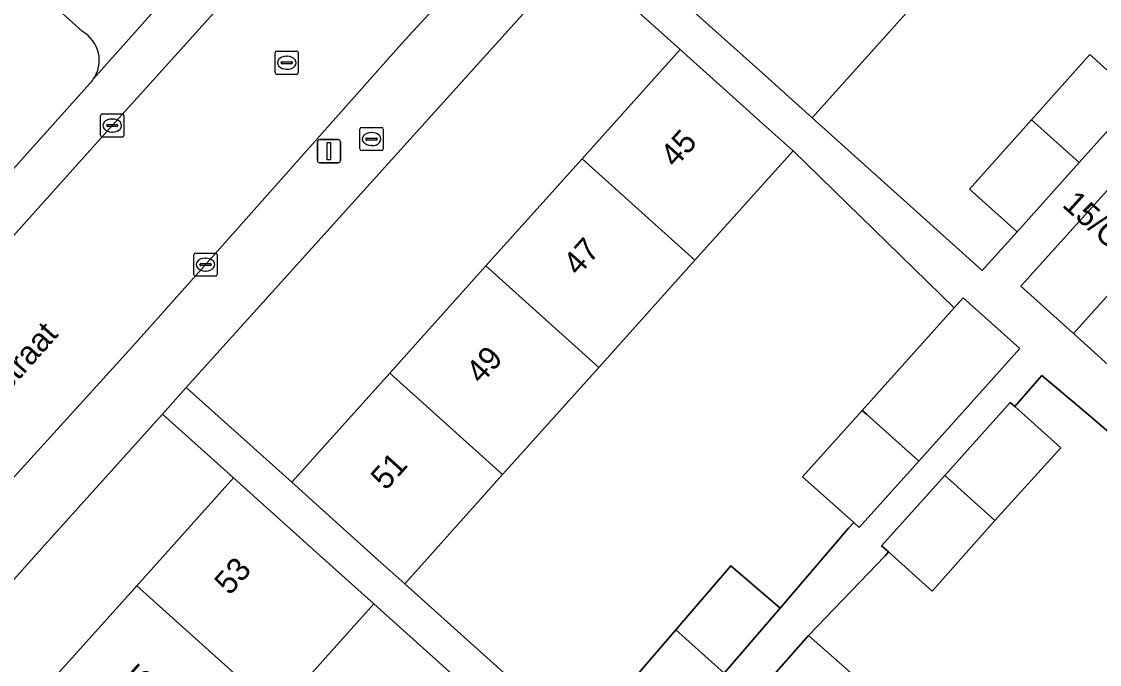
# Model space of a CAD drawing. Extents: x 159039 to 160102, y 381214 to 382524.
# Drawn here: x 159439.83 to 159486.33, y 382042.56 to 382070.28 of the extents above; entities that cross this region are included whole.
import ezdxf

# ---------------------------------------------------------------- set-up
doc = ezdxf.new("R2010")
doc.units = 0
for name, color, linetype in [('IMGEO_Brandkraan', 7, 'Continuous'), ('IMGEO_Erf', 7, 'Continuous'), ('IMGEO_Kolk', 7, 'Continuous'), ('IMGEO_Lichtmast', 7, 'Continuous'), ('IMGEO_Openbare_ruimte_label', 7, 'Continuous'), ('IMGEO_Pand', 7, 'Continuous'), ('IMGEO_Pand_nummerreeks', 7, 'Continuous'), ('IMGEO_Rijbaan_lokaal_open', 7, 'Continuous'), ('IMGEO_Rioolput', 7, 'Continuous'), ('IMGEO_Voetpad_open', 7, 'Continuous')]:
    doc.layers.add(name, color=color, linetype=linetype)

msp = doc.modelspace()

# ---------------------------------------------------------------- linework, layer by layer
at = {"layer": 'IMGEO_Brandkraan'}
for p, q in [((159454.427, 382064.787), (159454.427, 382065.639)), ((159454.502, 382065.713), (159455.354, 382065.713)), ((159454.915, 382065.493), (159454.94, 382065.493)), ((159455.428, 382065.639), (159455.428, 382064.787)), ((159454.686, 382065.207), (159454.686, 382065.219)), ((159455.124, 382065.17), (159454.726, 382065.17)), ((159454.729, 382065.256), (159455.127, 382065.256)), ((159454.938, 382064.933), (159454.913, 382064.933)), ((159455.17, 382065.219), (159455.17, 382065.207)), ((159455.354, 382064.713), (159454.502, 382064.713))]:
    msp.add_line(p, q, dxfattribs=at)
for points in [[(159454.427, 382064.787), (159454.427, 382065.639)], [(159454.502, 382065.713), (159455.354, 382065.713)], [(159455.428, 382065.639), (159455.428, 382064.787)], [(159455.354, 382064.713), (159454.502, 382064.713)]]:
    msp.add_lwpolyline(points, dxfattribs=at)
for centre, radius, start, end in [((159454.504, 382065.637), 0.0765, 91.552, 178.448), ((159454.504, 382065.637), 0.0765, 91.552, 178.448), ((159455.352, 382065.637), 0.0765, 1.552, 88.448), ((159455.352, 382065.637), 0.0765, 1.552, 88.448), ((159454.726, 382065.216), 0.0403, 85.8775, 175.7526), ((159454.723, 382065.206), 0.0366, 178.938, 274.7102), ((159455.127, 382065.213), 0.043, 264.8664, 352.4533), ((159455.131, 382065.218), 0.0386, 1.7309, 96.639), ((159454.504, 382064.789), 0.0765, 181.552, 268.448), ((159454.504, 382064.789), 0.0765, 181.552, 268.448), ((159455.352, 382064.789), 0.0765, 271.552, 358.448), ((159455.352, 382064.789), 0.0765, 271.552, 358.448)]:
    msp.add_arc(centre, radius, start, end, dxfattribs=at)
for centre, major_axis, ratio, start_param, end_param in [((159454.914, 382065.213), (-0.387, 0.002), 0.722429, 4.712389, 7.853982), ((159454.939, 382065.213), (-0.39, 0.002), 0.717154, 1.570796, 4.712389)]:
    msp.add_ellipse(centre, major_axis=major_axis, ratio=ratio, start_param=start_param, end_param=end_param, dxfattribs=at)
at = {"layer": 'IMGEO_Erf'}
for points in [[(159442.459, 382069.847), (159418.503, 382091.427), (159418.239, 382091.137), (159415.202, 382087.803), (159419.558, 382083.893), (159424.207, 382079.721), (159428.857, 382075.549), (159433.506, 382071.376), (159438.245, 382067.123), (159432.861, 382061.124), (159428.122, 382065.377), (159423.473, 382069.55), (159418.824, 382073.722), (159414.174, 382077.895)], [(159490.416, 382084.484), (159486.316, 382079.916), (159482.217, 382075.348), (159478.117, 382070.78), (159473.94, 382066.126), (159481.274, 382059.543), (159482.775, 382061.215), (159480.72, 382063.059), (159483.397, 382066.042), (159485.922, 382068.855), (159487.977, 382067.011)], [(159414.174, 382077.895), (159409.437, 382082.146), (159405.385, 382077.591), (159405.942, 382077.09), (159404.099, 382075.036), (159406.915, 382072.509), (159407.364, 382073.009), (159408.769, 382071.748), (159407.076, 382069.862), (159408.87, 382068.251), (159410.959, 382070.579), (159413.753, 382068.071), (159416.636, 382065.484), (159414.547, 382063.157), (159418.156, 382059.917), (159420.036, 382062.011), (159422.841, 382059.493), (159425.817, 382056.823), (159423.937, 382054.728), (159427.974, 382051.104), (159442.778, 382067.615)], [(159436.609, 382036.825), (159440.704, 382041.387), (159444.797, 382045.948), (159448.972, 382050.6), (159445.905, 382053.353), (159440.696, 382047.571), (159420.759, 382025.224)], [(159451.151, 382028.809), (159453.268, 382026.909), (159456.272, 382030.291), (159454.167, 382032.173), (159456.834, 382035.145), (159459.316, 382037.911), (159461.418, 382036.025), (159463.111, 382037.911), (159455.03, 382045.163), (159450.855, 382040.511), (159446.761, 382035.95), (159442.667, 382031.388), (159438.573, 382026.826)]]:
    msp.add_lwpolyline(points, dxfattribs=at)
for points in [[(159464.008, 382064.367), (159468.237, 382069.079), (159463.725, 382073.13), (159446.933, 382054.493), (159451.482, 382050.41), (159455.709, 382055.12), (159459.858, 382059.743)], [(159476.095, 382053.513), (159480.069, 382057.941), (159473.11, 382064.705), (159468.88, 382059.992), (159464.73, 382055.368), (159460.582, 382050.746), (159456.356, 382046.037), (159466.004, 382037.379), (159467.63, 382039.267), (159465.511, 382041.092), (159468.051, 382044.042), (159470.429, 382046.804), (159472.549, 382044.979), (159475.507, 382048.437), (159475.73, 382048.672), (159473.526, 382050.65)], [(159493.326, 382046.943), (159485.742, 382053.426), (159483.851, 382055.016), (159482.683, 382053.675), (159484.67, 382051.892), (159481.82, 382048.759), (159479.12, 382045.709), (159477.225, 382047.41), (159477.081, 382047.245), (159473.785, 382043.802), (159475.845, 382041.977), (159473.468, 382039.293), (159470.853, 382036.34), (159468.792, 382038.165), (159467.231, 382036.403), (159476.398, 382028.151), (159480.626, 382032.844), (159484.753, 382037.426), (159489.075, 382042.224)]]:
    msp.add_lwpolyline(points, close=True, dxfattribs=at)
for centre, radius, start, end in [((159441.749, 382068.607), 1.429, 325.1415, 60.2286), ((159441.582, 382068.746), 1.646, 316.603, 324.498)]:
    msp.add_arc(centre, radius, start, end, dxfattribs=at)
at = {"layer": 'IMGEO_Kolk'}
for p, q in [((159443.314, 382066.297), (159444.166, 382066.297)), ((159443.239, 382065.371), (159443.239, 382066.223)), ((159443.541, 382065.84), (159443.939, 382065.84)), ((159443.727, 382066.077), (159443.752, 382066.077)), ((159444.24, 382066.223), (159444.24, 382065.371)), ((159443.498, 382065.791), (159443.498, 382065.803)), ((159443.936, 382065.754), (159443.538, 382065.754)), ((159443.75, 382065.517), (159443.725, 382065.517)), ((159443.982, 382065.803), (159443.982, 382065.791)), ((159444.166, 382065.297), (159443.314, 382065.297)), ((159447.339, 382060.298), (159448.191, 382060.298)), ((159447.264, 382059.372), (159447.264, 382060.224)), ((159447.523, 382059.792), (159447.523, 382059.804)), ((159447.566, 382059.841), (159447.964, 382059.841)), ((159447.752, 382060.078), (159447.777, 382060.078)), ((159448.007, 382059.804), (159448.007, 382059.792)), ((159448.265, 382060.224), (159448.265, 382059.372)), ((159447.961, 382059.755), (159447.563, 382059.755)), ((159447.775, 382059.518), (159447.75, 382059.518)), ((159448.191, 382059.298), (159447.339, 382059.298))]:
    msp.add_line(p, q, dxfattribs=at)
for points in [[(159443.314, 382066.297), (159444.166, 382066.297)], [(159443.239, 382065.371), (159443.239, 382066.223)], [(159444.24, 382066.223), (159444.24, 382065.371)], [(159444.166, 382065.297), (159443.314, 382065.297)], [(159447.339, 382060.298), (159448.191, 382060.298)], [(159447.264, 382059.372), (159447.264, 382060.224)], [(159448.265, 382060.224), (159448.265, 382059.372)], [(159448.191, 382059.298), (159447.339, 382059.298)]]:
    msp.add_lwpolyline(points, dxfattribs=at)
for centre, radius, start, end in [((159443.316, 382066.221), 0.0765, 91.552, 178.448), ((159443.316, 382066.221), 0.0765, 91.552, 178.448), ((159444.164, 382066.221), 0.0765, 1.552, 88.448), ((159444.164, 382066.221), 0.0765, 1.552, 88.448), ((159443.538, 382065.8), 0.0403, 85.8775, 175.7526), ((159443.943, 382065.802), 0.0386, 1.7309, 96.639), ((159443.316, 382065.373), 0.0765, 181.552, 268.448), ((159443.316, 382065.373), 0.0765, 181.552, 268.448), ((159443.535, 382065.79), 0.0366, 178.938, 274.7102), ((159443.939, 382065.797), 0.043, 264.8664, 352.4533), ((159444.164, 382065.373), 0.0765, 271.552, 358.448), ((159444.164, 382065.373), 0.0765, 271.552, 358.448), ((159447.341, 382060.222), 0.0765, 91.552, 178.448), ((159447.341, 382060.222), 0.0765, 91.552, 178.448), ((159448.189, 382060.222), 0.0765, 1.552, 88.448), ((159448.189, 382060.222), 0.0765, 1.552, 88.448), ((159447.563, 382059.801), 0.0403, 85.8775, 175.7526), ((159447.56, 382059.791), 0.0366, 178.938, 274.7102), ((159447.964, 382059.798), 0.043, 264.8664, 352.4533), ((159447.968, 382059.803), 0.0386, 1.7309, 96.639), ((159447.341, 382059.374), 0.0765, 181.552, 268.448), ((159447.341, 382059.374), 0.0765, 181.552, 268.448), ((159448.189, 382059.374), 0.0765, 271.552, 358.448), ((159448.189, 382059.374), 0.0765, 271.552, 358.448)]:
    msp.add_arc(centre, radius, start, end, dxfattribs=at)
for centre, major_axis, ratio, start_param, end_param in [((159443.726, 382065.797), (-0.387, 0.002), 0.722429, 4.712389, 7.853982), ((159443.751, 382065.797), (-0.39, 0.002), 0.717154, 1.570796, 4.712389), ((159447.751, 382059.798), (-0.387, 0.002), 0.722429, 4.712389, 7.853982), ((159447.776, 382059.798), (-0.39, 0.002), 0.717154, 1.570796, 4.712389)]:
    msp.add_ellipse(centre, major_axis=major_axis, ratio=ratio, start_param=start_param, end_param=end_param, dxfattribs=at)
at = {"layer": 'IMGEO_Lichtmast'}
for p, q in [((159452.591, 382064.29), (159452.591, 382065.09)), ((159452.591, 382065.09), (159452.591, 382064.29)), ((159452.691, 382065.19), (159453.481, 382065.19)), ((159453.481, 382065.19), (159452.691, 382065.19)), ((159453.581, 382065.09), (159453.581, 382064.29)), ((159453.581, 382064.29), (159453.581, 382065.09)), ((159453.481, 382064.19), (159452.691, 382064.19)), ((159452.691, 382064.19), (159453.481, 382064.19))]:
    msp.add_line(p, q, dxfattribs=at)
msp.add_lwpolyline([(159453.011, 382065.065), (159453.161, 382065.065), (159453.161, 382064.315), (159453.011, 382064.315), (159453.011, 382065.065)], dxfattribs=at)
for centre, start, end in [((159452.691, 382065.09), 90, 180), ((159452.691, 382065.09), 90, 180), ((159453.481, 382065.09), 0, 90), ((159453.481, 382065.09), 360, 90), ((159452.691, 382064.29), 180, 270), ((159452.691, 382064.29), 180, 270), ((159453.481, 382064.29), 270, 0), ((159453.481, 382064.29), 270, 0)]:
    msp.add_arc(centre, 0.1, start, end, dxfattribs=at)
at = {"layer": 'IMGEO_Pand'}
for points in [[(159472.072, 382076.204), (159467.896, 382071.551), (159471.617, 382068.211), (159473.94, 382066.126), (159478.117, 382070.78)], [(159464.008, 382064.367), (159468.88, 382059.992), (159473.11, 382064.705), (159471.956, 382065.74), (159468.237, 382069.079)], [(159483.397, 382066.042), (159485.453, 382064.198), (159486.345, 382065.192), (159487.977, 382067.011), (159485.922, 382068.855)], [(159483.397, 382066.042), (159480.72, 382063.059), (159482.775, 382061.215), (159485.453, 382064.198)], [(159464.73, 382055.368), (159468.88, 382059.992), (159464.008, 382064.367), (159459.858, 382059.743)], [(159485.213, 382056.826), (159489.85, 382061.986), (159487.584, 382064.022), (159482.943, 382058.871)], [(159487.476, 382054.788), (159492.115, 382059.95), (159489.85, 382061.986), (159485.213, 382056.826)], [(159464.73, 382055.368), (159459.858, 382059.743), (159455.709, 382055.12), (159460.582, 382050.746)], [(159480.069, 382057.941), (159476.095, 382053.513), (159476.279, 382053.348), (159478.379, 382051.462), (159478.535, 382051.321), (159482.896, 382056.181), (159480.455, 382058.371)], [(159460.582, 382050.746), (159455.709, 382055.12), (159451.482, 382050.41), (159455.204, 382047.071), (159456.356, 382046.037)], [(159482.683, 382053.675), (159482.484, 382053.854), (159479.658, 382050.706), (159479.904, 382050.485), (159481.82, 382048.759), (159484.67, 382051.892)], [(159478.535, 382051.321), (159478.379, 382051.462), (159476.279, 382053.348), (159476.095, 382053.513), (159473.526, 382050.65), (159475.73, 382048.672), (159475.967, 382048.46)], [(159450.855, 382040.511), (159455.03, 382045.163), (159452.701, 382047.253), (159448.972, 382050.6), (159444.797, 382045.948)], [(159481.82, 382048.759), (159479.904, 382050.485), (159479.658, 382050.706), (159476.934, 382047.671), (159477.225, 382047.41), (159479.12, 382045.709)], [(159470.133, 382042.173), (159472.549, 382044.979), (159470.429, 382046.804), (159468.051, 382044.042)], [(159450.855, 382040.511), (159444.797, 382045.948), (159440.704, 382041.387), (159446.761, 382035.95)], [(159470.133, 382042.173), (159468.051, 382044.042), (159465.511, 382041.092), (159467.63, 382039.267)], [(159471.423, 382041.135), (159473.468, 382039.293), (159475.845, 382041.977), (159473.785, 382043.802)]]:
    msp.add_lwpolyline(points, close=True, dxfattribs=at)
at = {"layer": 'IMGEO_Rijbaan_lokaal_open'}
msp.add_lwpolyline([(159484.51, 382111.174), (159481.021, 382107.349), (159474.838, 382100.428), (159466.594, 382091.206), (159459.375, 382083.3), (159449.46, 382072.146), (159446.424, 382068.776), (159443.761, 382065.82), (159436.593, 382057.833), (159429.233, 382049.65), (159421.179, 382040.701), (159414.041, 382032.697), (159412.333, 382030.791), (159417.471, 382026.041), (159418.427, 382027.145), (159421.101, 382030.063), (159436.695, 382047.561), (159444.758, 382056.431), (159447.825, 382059.867), (159456.22, 382069.32), (159461.578, 382075.157), (159466.546, 382080.765), (159473.262, 382088.194)], dxfattribs=at)
at = {"layer": 'IMGEO_Rioolput'}
for p, q in [((159450.766, 382068.078), (159450.766, 382068.93)), ((159450.841, 382069.004), (159451.693, 382069.004)), ((159451.254, 382068.784), (159451.279, 382068.784)), ((159451.767, 382068.93), (159451.767, 382068.078)), ((159451.025, 382068.498), (159451.025, 382068.51)), ((159451.463, 382068.461), (159451.065, 382068.461)), ((159451.068, 382068.547), (159451.466, 382068.547)), ((159451.277, 382068.224), (159451.252, 382068.224)), ((159451.509, 382068.51), (159451.509, 382068.498)), ((159451.693, 382068.004), (159450.841, 382068.004))]:
    msp.add_line(p, q, dxfattribs=at)
for points in [[(159450.766, 382068.078), (159450.766, 382068.93)], [(159450.841, 382069.004), (159451.693, 382069.004)], [(159451.767, 382068.93), (159451.767, 382068.078)], [(159451.693, 382068.004), (159450.841, 382068.004)]]:
    msp.add_lwpolyline(points, dxfattribs=at)
for centre, radius, start, end in [((159450.843, 382068.928), 0.0765, 91.552, 178.448), ((159450.843, 382068.928), 0.0765, 91.552, 178.448), ((159451.691, 382068.928), 0.0765, 1.552, 88.448), ((159451.691, 382068.928), 0.0765, 1.552, 88.448), ((159451.065, 382068.507), 0.0403, 85.8775, 175.7526), ((159451.062, 382068.497), 0.0366, 178.938, 274.7102), ((159451.466, 382068.504), 0.043, 264.8664, 352.4533), ((159451.47, 382068.509), 0.0386, 1.7309, 96.639), ((159450.843, 382068.08), 0.0765, 181.552, 268.448), ((159450.843, 382068.08), 0.0765, 181.552, 268.448), ((159451.691, 382068.08), 0.0765, 271.552, 358.448), ((159451.691, 382068.08), 0.0765, 271.552, 358.448)]:
    msp.add_arc(centre, radius, start, end, dxfattribs=at)
for centre, major_axis, ratio, start_param, end_param in [((159451.253, 382068.504), (-0.387, 0.002), 0.722429, 4.712389, 7.853982), ((159451.278, 382068.504), (-0.39, 0.002), 0.717154, 1.570796, 4.712389)]:
    msp.add_ellipse(centre, major_axis=major_axis, ratio=ratio, start_param=start_param, end_param=end_param, dxfattribs=at)
at = {"layer": 'IMGEO_Voetpad_open'}
for points in [[(159405.075, 382022.706), (159408.179, 382026.131), (159408.537, 382026.522), (159410.311, 382028.535), (159412.333, 382030.791), (159414.041, 382032.697), (159421.179, 382040.701), (159429.233, 382049.65), (159436.593, 382057.833), (159443.761, 382065.82), (159446.424, 382068.776), (159449.46, 382072.146), (159459.375, 382083.3), (159466.594, 382091.206), (159474.838, 382100.428), (159481.021, 382107.349), (159484.51, 382111.174)], [(159480.109, 382109.39), (159466.167, 382093.83), (159465.06, 382092.595), (159458.384, 382085.144), (159449.93, 382075.598), (159447.544, 382072.913), (159445.513, 382070.713), (159442.922, 382067.79)], [(159490.537, 382107.476), (159486.13, 382102.405), (159473.262, 382088.194), (159466.546, 382080.765), (159461.578, 382075.157), (159456.22, 382069.32), (159447.825, 382059.867), (159444.758, 382056.431), (159436.695, 382047.561), (159421.101, 382030.063), (159418.427, 382027.145), (159417.471, 382026.041)], [(159432.474, 382082.409), (159424.405, 382089.668), (159420.122, 382093.578), (159421.139, 382094.706), (159420.742, 382095.065), (159418.453, 382092.583), (159417.632, 382091.692), (159418.239, 382091.137), (159418.503, 382091.427), (159442.459, 382069.847)], [(159442.922, 382067.79), (159445.513, 382070.713), (159432.474, 382082.409)], [(159486.345, 382065.192), (159485.453, 382064.198), (159482.775, 382061.215), (159481.274, 382059.543), (159473.94, 382066.126), (159471.617, 382068.211), (159467.896, 382071.551), (159464.803, 382074.327), (159463.725, 382073.13), (159468.237, 382069.079), (159471.956, 382065.74), (159473.11, 382064.705), (159480.069, 382057.941), (159480.455, 382058.371), (159482.896, 382056.181), (159478.535, 382051.321), (159475.967, 382048.46), (159475.73, 382048.672), (159475.507, 382048.437), (159472.549, 382044.979), (159470.133, 382042.173)], [(159415.844, 382019.716), (159420.759, 382025.224), (159440.696, 382047.571), (159445.905, 382053.353), (159446.933, 382054.493), (159463.725, 382073.13)], [(159442.778, 382067.615), (159427.974, 382051.104), (159426.898, 382049.904), (159411.732, 382032.989), (159411.223, 382033.447), (159407.213, 382029.474)], [(159487.476, 382054.788), (159485.213, 382056.826), (159482.943, 382058.871), (159487.584, 382064.022)], [(159471.423, 382041.135), (159473.785, 382043.802), (159477.081, 382047.245), (159477.225, 382047.41), (159476.934, 382047.671), (159479.658, 382050.706), (159482.484, 382053.854), (159482.683, 382053.675), (159483.851, 382055.016), (159485.742, 382053.426), (159493.326, 382046.943), (159494.496, 382045.888), (159498.212, 382042.542)], [(159466.004, 382037.379), (159456.356, 382046.037), (159455.204, 382047.071), (159451.482, 382050.41), (159446.933, 382054.493), (159445.905, 382053.353), (159448.972, 382050.6), (159452.701, 382047.253), (159455.03, 382045.163), (159463.111, 382037.911)]]:
    msp.add_lwpolyline(points, dxfattribs=at)
for centre, radius, start, end in [((159441.749, 382068.607), 1.429, 325.1415, 60.2286), ((159441.582, 382068.746), 1.646, 316.603, 324.498)]:
    msp.add_arc(centre, radius, start, end, dxfattribs=at)

# ---------------------------------------------------------------- texts
at = {"layer": 'IMGEO_Openbare_ruimte_label'}
msp.add_text('Vivaldistraat', height=1, rotation=48.3236, dxfattribs=at).set_placement((159436.608, 382051.325))
at = {"layer": 'IMGEO_Pand_nummerreeks'}
for s, rotation, p in [('45', 48.0928, (159468.032, 382063.939)), ('15/G07', 318.0128, (159484.679, 382062.33)), ('47', 48.0928, (159463.843, 382059.272)), ('49', 48.0928, (159459.654, 382054.605)), ('51', 48.0928, (159455.542, 382050.022)), ('53', 48.0936, (159448.801, 382045.498)), ('55', 48.0936, (159444.681, 382040.907))]:
    msp.add_text(s, height=1, rotation=rotation, dxfattribs=at).set_placement(p)

doc.saveas('drawing.dxf')
